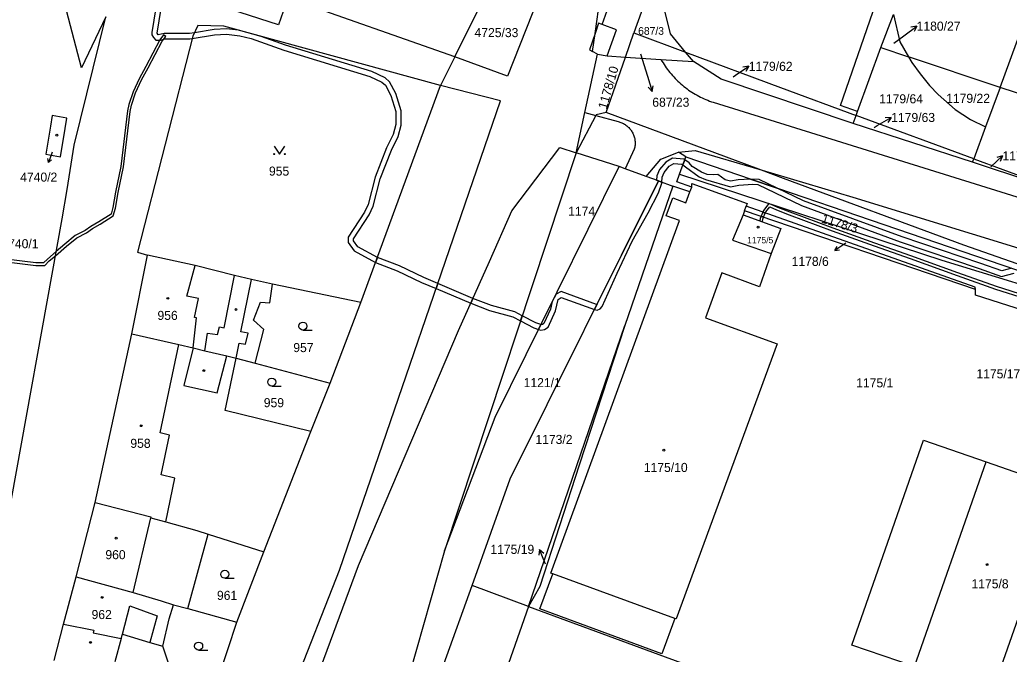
# Model space of a CAD drawing. Extents: x -756746 to -753363, y -1166406 to -1161727.
# Drawn here: x -755267.1 to -755081.7, y -1163129.3 to -1163010.3 of the extents above; entities that cross this region are included whole.
import ezdxf

# ---------------------------------------------------------------- set-up
doc = ezdxf.new("R2010")
doc.units = 0
for name, color, linetype in [('Hranice parcel', 7, 'Continuous'), ('Parcelní čísla', 7, 'Continuous'), ('Pop  PČ popisy', 7, 'Continuous'), ('Vnitřní kresba', 7, 'Continuous'), ('Věcná břemena k části', 7, 'Continuous'), ('Značky budov', 7, 'Continuous'), ('Značky kultur', 7, 'Continuous')]:
    doc.layers.add(name, color=color, linetype=linetype)

msp = doc.modelspace()

# ---------------------------------------------------------------- linework, layer by layer
at = {"layer": 'Hranice parcel'}
for p, q in [((-755185.56, -1163017.3), (-755180.52, -1163007.11)), ((-755256.89, -1163033.83), (-755250.95, -1163009.76)), ((-755105.7, -1163015.55), (-755103.37, -1163009.34)), ((-755188.22, -1163022.68), (-755228.89, -1163011.54)), ((-755156.99, -1163017.1), (-755155.29, -1163012.23)), ((-755153.57, -1163017.32), (-755152, -1163012.79)), ((-755152, -1163012.79), (-755142.32, -1163016.39)), ((-755185.56, -1163017.3), (-755188.22, -1163022.68)), ((-755158.8, -1163016.79), (-755159.75, -1163016.27)), ((-755158.8, -1163016.79), (-755156.99, -1163017.1)), ((-755157.17, -1163027.71), (-755153.57, -1163017.32)), ((-755156.99, -1163017.1), (-755153.57, -1163017.32)), ((-755140.85, -1163018.16), (-755142.32, -1163016.39)), ((-755110.07, -1163027.54), (-755105.7, -1163015.55)), ((-755105.7, -1163015.55), (-755100.53, -1163017.27)), ((-755083.37, -1163023), (-755100.53, -1163017.27)), ((-755203.18, -1163063.34), (-755188.22, -1163022.68)), ((-755083.37, -1163023), (-755086.1, -1163030.43)), ((-755075.57, -1163025.6), (-755083.37, -1163023)), ((-755157.17, -1163027.71), (-755159.09, -1163028.17)), ((-755110.9, -1163029.8), (-755110.34, -1163028.27)), ((-755110.34, -1163028.27), (-755110.07, -1163027.54)), ((-755088.31, -1163036.41), (-755110.34, -1163028.27)), ((-755088.54, -1163037.04), (-755110.9, -1163029.8)), ((-755086.1, -1163030.43), (-755088.31, -1163036.41)), ((-755162.81, -1163035.27), (-755187.5, -1163109.87)), ((-755154.78, -1163037.86), (-755162.81, -1163035.27)), ((-755088.54, -1163037.04), (-755088.31, -1163036.41)), ((-755068.79, -1163043.53), (-755088.54, -1163037.04)), ((-755088.31, -1163036.41), (-755068.79, -1163043.53)), ((-755147.4, -1163040.54), (-755144.72, -1163041.52)), ((-755144.72, -1163041.52), (-755153.69, -1163067.64)), ((-755141.51, -1163042.61), (-755144.72, -1163041.52)), ((-755141.51, -1163042.61), (-755141.17, -1163041.69)), ((-755131.24, -1163046.12), (-755131.52, -1163046.88)), ((-755131.24, -1163046.12), (-755130.94, -1163045.3)), ((-755088, -1163060.87), (-755131.24, -1163046.12)), ((-755246.08, -1163069.23), (-755243.14, -1163054.48)), ((-755203.18, -1163063.34), (-755219.72, -1163059.88)), ((-755208.95, -1163078.43), (-755203.18, -1163063.34)), ((-755252.99, -1163100.82), (-755246.08, -1163069.23)), ((-755171.76, -1163120.29), (-755153.69, -1163067.64)), ((-755226.52, -1163073.75), (-755223.01, -1163074.68)), ((-755223.01, -1163074.68), (-755208.95, -1163078.43)), ((-755212.53, -1163087.54), (-755208.95, -1163078.43)), ((-755221.38, -1163110.08), (-755212.53, -1163087.54)), ((-755256.57, -1163114.75), (-755252.99, -1163100.82)), ((-755235.63, -1163120.72), (-755231.78, -1163106.77)), ((-755231.78, -1163106.77), (-755221.38, -1163110.08)), ((-755226.42, -1163123.27), (-755221.38, -1163110.08)), ((-755258.92, -1163123.6), (-755256.57, -1163114.75)), ((-755187.64, -1163131.14), (-755182.34, -1163116.39)), ((-755171.76, -1163120.29), (-755182.34, -1163116.39)), ((-755238.28, -1163119.99), (-755235.63, -1163120.72)), ((-755235.63, -1163120.72), (-755226.42, -1163123.27)), ((-755171.76, -1163120.29), (-755189.12, -1163170.13)), ((-755260.67, -1163130.46), (-755258.92, -1163123.6)), ((-755231.47, -1163138.47), (-755226.42, -1163123.27))]:
    msp.add_line(p, q, dxfattribs=at)
for points in [[(-755110.07, -1163027.54), (-755113.27, -1163026.42), (-755099.44, -1162986.49)], [(-755250.95, -1163009.76), (-755255.56, -1163019.32), (-755258.64, -1163007.43), (-755258.64, -1162993.22)], [(-755159.75, -1163016.27), (-755159.28, -1163012.88), (-755156.77, -1162994.84)], [(-755155.29, -1163012.23), (-755157.94, -1163011.25), (-755156.99, -1163008.59), (-755152.1, -1162996.47)], [(-755148.86, -1163000.14), (-755146.74, -1163000.91), (-755148.36, -1163005.42), (-755149.29, -1163005.09), (-755152, -1163012.79)], [(-755185.56, -1163017.3), (-755216.88, -1163006.22), (-755218.59, -1163011.29), (-755233.01, -1163006.59), (-755233.25, -1163005.74), (-755232.12, -1163001.24)], [(-755169.91, -1163006.15), (-755175.66, -1163020.91), (-755185.56, -1163017.3)], [(-755142.32, -1163016.39), (-755145.14, -1163013), (-755146.92, -1163005.59)], [(-755103.37, -1163009.34), (-755102.15, -1163014.5), (-755100.53, -1163017.27)], [(-755228.89, -1163011.54), (-755233.76, -1163011.41), (-755234.68, -1163013.4)], [(-755234.68, -1163013.4), (-755245.04, -1163053.89), (-755243.14, -1163054.48)], [(-755083.37, -1163023), (-755079.34, -1163012.07), (-755025.16, -1163031.26)], [(-755162.81, -1163035.27), (-755161.17, -1163027.71), (-755158.8, -1163016.79)], [(-755153.57, -1163017.32), (-755146.92, -1163017.76), (-755140.85, -1163018.16)], [(-755142.32, -1163016.39), (-755124.5, -1163023.02), (-755110.34, -1163028.27)], [(-755100.53, -1163017.27), (-755099.92, -1163018.32), (-755098.34, -1163020.49), (-755096.59, -1163022.64), (-755094.96, -1163024.36), (-755091.79, -1163027.15), (-755088.93, -1163029.01), (-755086.1, -1163030.43)], [(-755110.9, -1163029.8), (-755135.64, -1163021.45), (-755140.85, -1163018.16)], [(-755200.67, -1163778.19), (-755202.07, -1163743.65), (-755213.36, -1163651.47), (-755226.15, -1163565.73), (-755237.98, -1163471.95), (-755251.03, -1163399.56), (-755252.68, -1163371.47), (-755254.07, -1163339.59), (-755252.63, -1163312.18), (-755251.05, -1163289.19), (-755248.5, -1163264.6), (-755245.01, -1163240.06), (-755240.52, -1163215.68), (-755234.98, -1163192), (-755224.58, -1163157.75), (-755207.15, -1163113.51), (-755176.99, -1163025.54), (-755188.22, -1163022.68)], [(-755261.01, -1163028.31), (-755261.34, -1163030.28), (-755262.21, -1163035.52), (-755259.49, -1163036.01), (-755258.58, -1163030.74), (-755258.26, -1163028.81), (-755261.01, -1163028.31)], [(-755159.09, -1163028.17), (-755159.14, -1163028.27), (-755162.81, -1163035.27)], [(-755123.94, -1163040.08), (-755128.6, -1163038.34), (-755157.17, -1163027.71)], [(-755259.19, -1163047.65), (-755258.24, -1163042.13), (-755256.89, -1163033.83)], [(-755243.9, -1163305.18), (-755245.46, -1163304.65), (-755245.08, -1163287.7), (-755239.1, -1163244.44), (-755232.44, -1163202.33), (-755221.25, -1163160.21), (-755203.63, -1163112.66), (-755184.86, -1163068.59), (-755179.06, -1163055.63), (-755174.88, -1163046.15), (-755165.91, -1163034.26), (-755162.81, -1163035.27)], [(-755143.44, -1163039.27), (-755142.28, -1163036.05), (-755038.41, -1163071.5)], [(-755187.5, -1163109.87), (-755178.01, -1163084.85), (-755154.78, -1163037.86)], [(-755147.4, -1163040.54), (-755149.67, -1163039.72), (-755153.63, -1163038.27), (-755154.78, -1163037.86)], [(-755141.17, -1163041.69), (-755143.96, -1163040.7), (-755143.44, -1163039.27)], [(-755143.44, -1163039.27), (-755094.28, -1163055.38), (-755067.33, -1163063.66)], [(-755182.34, -1163116.39), (-755175.16, -1163096.4), (-755147.4, -1163040.54)], [(-755141.17, -1163041.69), (-755141.14, -1163041.03), (-755130.77, -1163044.8), (-755130.94, -1163045.3)], [(-755026.29, -1163074.94), (-755058.9, -1163063.5), (-755090.17, -1163052.56), (-755123.94, -1163040.08)], [(-755126.29, -1163054.13), (-755128.43, -1163060.38), (-755135.54, -1163057.79), (-755138.59, -1163066.21), (-755125.13, -1163071.09), (-755144.06, -1163122.64), (-755144.32, -1163122.54), (-755146.76, -1163129.17), (-755169.63, -1163120.75), (-755167.21, -1163114.2), (-755167.56, -1163114.07), (-755143.46, -1163047.98), (-755145.94, -1163047.08), (-755144.73, -1163043.73), (-755142.24, -1163044.64), (-755141.51, -1163042.61)], [(-755131.52, -1163046.88), (-755133.54, -1163051.64), (-755126.29, -1163054.13)], [(-755131.52, -1163046.88), (-755124.47, -1163049.43), (-755126.29, -1163054.13)], [(-755088, -1163060.87), (-755088.02, -1163060.45), (-755130.94, -1163045.3)], [(-755281.5, -1163133.75), (-755276.44, -1163133.81), (-755269.62, -1163105.35), (-755259.19, -1163047.65)], [(-755219.72, -1163059.88), (-755223.7, -1163059.05), (-755226.85, -1163058.25), (-755234.22, -1163056.38), (-755243.14, -1163054.48)], [(-755223.01, -1163074.68), (-755221.36, -1163068.38), (-755223.27, -1163066.64), (-755221.98, -1163063.3), (-755220.22, -1163063.41), (-755219.72, -1163059.88)], [(-755050.23, -1163074.03), (-755087.94, -1163061.93), (-755088, -1163060.87)], [(-755246.08, -1163069.23), (-755237.29, -1163071.21), (-755234.61, -1163071.85), (-755232.42, -1163072.36), (-755228.29, -1163073.33), (-755226.52, -1163073.75)], [(-755153.69, -1163067.64), (-755162.28, -1163093.83), (-755169.64, -1163116.58), (-755171.76, -1163120.29)], [(-755212.53, -1163087.54), (-755228.6, -1163083.58), (-755226.52, -1163073.75)], [(-755111.15, -1163127.54), (-755097.71, -1163089.11), (-755085.98, -1163093.2), (-755071.48, -1163098.26), (-755086.44, -1163140.92), (-755100.89, -1163135.85), (-755099.38, -1163131.54), (-755111.15, -1163127.54)], [(-755252.99, -1163100.82), (-755242.57, -1163103.51), (-755242.55, -1163103.7), (-755239.71, -1163104.42), (-755233.93, -1163106.09), (-755231.78, -1163106.77)], [(-755187.5, -1163109.87), (-755194.08, -1163132.98), (-755202.42, -1163162.19)], [(-755256.57, -1163114.75), (-755245.84, -1163117.68), (-755240.63, -1163119.27), (-755238.28, -1163119.99)], [(-755240.28, -1163127.77), (-755239.08, -1163122.62), (-755238.28, -1163119.99)], [(-755171.76, -1163120.29), (-755082.87, -1163153.08), (-755078.39, -1163154.79)], [(-755258.92, -1163123.6), (-755253.25, -1163124.78), (-755253.34, -1163125.22), (-755248.09, -1163126.32), (-755247.87, -1163125.53), (-755242.72, -1163127.05), (-755240.28, -1163127.77)], [(-755239.61, -1163136.27), (-755238.57, -1163133), (-755240.28, -1163127.77)]]:
    msp.add_lwpolyline(points, dxfattribs=at)
at = {"layer": 'Pop  PČ popisy'}
for p, q in [((-755101.39, -1163013.34), (-755098.99, -1163011.53)), ((-755098.99, -1163011.53), (-755100.09, -1163011.74)), ((-755098.99, -1163011.53), (-755099.49, -1163012.54)), ((-755103.25, -1163014.75), (-755101.39, -1163013.34)), ((-755150.74, -1163016.73), (-755149.44, -1163020.92)), ((-755132.96, -1163020.74), (-755130.47, -1163019.06)), ((-755130.47, -1163019.06), (-755131.58, -1163019.21)), ((-755130.47, -1163019.06), (-755131.02, -1163020.04)), ((-755149.44, -1163020.92), (-755148.56, -1163023.79)), ((-755133.42, -1163021.05), (-755132.96, -1163020.74)), ((-755148.56, -1163023.79), (-755148.38, -1163022.69)), ((-755148.56, -1163023.79), (-755149.33, -1163022.98)), ((-755106.99, -1163030.5), (-755106.37, -1163030.15)), ((-755106.37, -1163030.15), (-755103.77, -1163028.65)), ((-755103.77, -1163028.65), (-755104.89, -1163028.72)), ((-755103.77, -1163028.65), (-755104.39, -1163029.58)), ((-755261.02, -1163035.15), (-755261.73, -1163037.1)), ((-755085.12, -1163037.89), (-755082.93, -1163035.84)), ((-755082.93, -1163035.84), (-755084, -1163036.16)), ((-755082.93, -1163035.84), (-755083.32, -1163036.89)), ((-755261.73, -1163037.1), (-755261.82, -1163036.33)), ((-755261.73, -1163037.1), (-755261.17, -1163036.56)), ((-755112.3, -1163052.23), (-755114.34, -1163053.61)), ((-755114.34, -1163053.61), (-755113.89, -1163052.81)), ((-755114.34, -1163053.61), (-755113.43, -1163053.49)), ((-755169.7, -1163109.6), (-755169.79, -1163110.71)), ((-755168.58, -1163112.38), (-755169.7, -1163109.6)), ((-755169.7, -1163109.6), (-755168.86, -1163110.34))]:
    msp.add_line(p, q, dxfattribs=at)
at = {"layer": 'Vnitřní kresba'}
for p, q in [((-755158.63, -1163010.99), (-755159.28, -1163012.88)), ((-755157.94, -1163011.25), (-755158.63, -1163010.99)), ((-755159.28, -1163012.88), (-755160.32, -1163015.95)), ((-755160.32, -1163015.95), (-755159.75, -1163016.27)), ((-755137.11, -1163025.81), (-755056.08, -1163051.09)), ((-755161.17, -1163027.71), (-755159.14, -1163028.27)), ((-755159.14, -1163028.27), (-755154.96, -1163029.42)), ((-755151.92, -1163034.58), (-755153.63, -1163038.27)), ((-755146.92, -1163036.47), (-755143.63, -1163035.13)), ((-755143.63, -1163035.13), (-755140.49, -1163034.82)), ((-755142.28, -1163036.05), (-755143.63, -1163035.13)), ((-755140.49, -1163034.82), (-755128.6, -1163038.34)), ((-755149.67, -1163039.72), (-755146.92, -1163036.47)), ((-755128.6, -1163038.34), (-755110.96, -1163043.57)), ((-755110.96, -1163043.57), (-755059.13, -1163059.54)), ((-755235.79, -1163062.14), (-755234.22, -1163056.38)), ((-755228.82, -1163068.06), (-755226.85, -1163058.25)), ((-755225.65, -1163068.84), (-755223.7, -1163059.05)), ((-755233.62, -1163062.58), (-755235.79, -1163062.14)), ((-755234.34, -1163066.15), (-755233.62, -1163062.58)), ((-755234.61, -1163071.85), (-755234, -1163066.22)), ((-755234, -1163066.22), (-755234.34, -1163066.15)), ((-755232.42, -1163072.36), (-755231.95, -1163069.05)), ((-755231.95, -1163069.05), (-755230.06, -1163069.32)), ((-755230.06, -1163069.32), (-755229.68, -1163067.89)), ((-755229.68, -1163067.89), (-755228.82, -1163068.06)), ((-755224.31, -1163069.08), (-755225.65, -1163068.84)), ((-755224.81, -1163071.17), (-755224.31, -1163069.08)), ((-755226.52, -1163073.75), (-755225.98, -1163070.94)), ((-755225.98, -1163070.94), (-755224.81, -1163071.17)), ((-755240.78, -1163087.77), (-755237.29, -1163071.21)), ((-755234.61, -1163071.85), (-755236.34, -1163078.86)), ((-755230.1, -1163080.28), (-755228.29, -1163073.33)), ((-755236.34, -1163078.86), (-755230.1, -1163080.28)), ((-755239.05, -1163088.2), (-755240.78, -1163087.77)), ((-755240.62, -1163095.63), (-755239.05, -1163088.2)), ((-755099.38, -1163131.54), (-755085.98, -1163093.2)), ((-755238.02, -1163096.29), (-755240.62, -1163095.63)), ((-755239.71, -1163104.42), (-755238.02, -1163096.29)), ((-755245.84, -1163117.68), (-755242.55, -1163103.7)), ((-755144.32, -1163122.54), (-755167.21, -1163114.2)), ((-755247.87, -1163125.53), (-755246.49, -1163120.19)), ((-755246.49, -1163120.19), (-755241.38, -1163122.04)), ((-755241.38, -1163122.04), (-755242.72, -1163127.05)), ((-755248.09, -1163126.32), (-755249.3, -1163130.7))]:
    msp.add_line(p, q, dxfattribs=at)
for points in [[(-755146.92, -1163017.76), (-755146.74, -1163018.08), (-755146.54, -1163018.4), (-755146.35, -1163018.71), (-755146.14, -1163019.02), (-755145.93, -1163019.33), (-755145.71, -1163019.63), (-755145.49, -1163019.93), (-755145.26, -1163020.22), (-755145.02, -1163020.5), (-755144.78, -1163020.78), (-755144.53, -1163021.06), (-755144.28, -1163021.33), (-755144.02, -1163021.59), (-755143.75, -1163021.85), (-755143.48, -1163022.11), (-755143.2, -1163022.35), (-755142.92, -1163022.59), (-755142.63, -1163022.83), (-755142.34, -1163023.06), (-755142.04, -1163023.28), (-755141.74, -1163023.5), (-755141.44, -1163023.71), (-755141.13, -1163023.91), (-755140.81, -1163024.11), (-755140.49, -1163024.3), (-755140.17, -1163024.48), (-755139.84, -1163024.66), (-755139.51, -1163024.83), (-755139.18, -1163024.99), (-755138.84, -1163025.15), (-755138.5, -1163025.29), (-755138.16, -1163025.43), (-755137.81, -1163025.57), (-755137.46, -1163025.69), (-755137.11, -1163025.81)], [(-755154.96, -1163029.42), (-755154.79, -1163029.47), (-755154.61, -1163029.52), (-755154.44, -1163029.58), (-755154.28, -1163029.65), (-755154.11, -1163029.72), (-755153.95, -1163029.8), (-755153.79, -1163029.89), (-755153.64, -1163029.99), (-755153.49, -1163030.09), (-755153.35, -1163030.2), (-755153.21, -1163030.32), (-755153.07, -1163030.44), (-755152.94, -1163030.56), (-755152.82, -1163030.7), (-755152.7, -1163030.83), (-755152.59, -1163030.98), (-755152.49, -1163031.12), (-755152.39, -1163031.28), (-755152.3, -1163031.43), (-755152.21, -1163031.59), (-755152.13, -1163031.75), (-755152.06, -1163031.92), (-755152, -1163032.09), (-755151.94, -1163032.26), (-755151.9, -1163032.44), (-755151.85, -1163032.61), (-755151.82, -1163032.79), (-755151.8, -1163032.97), (-755151.78, -1163033.15), (-755151.77, -1163033.33), (-755151.77, -1163033.51), (-755151.77, -1163033.69), (-755151.79, -1163033.87), (-755151.81, -1163034.05), (-755151.84, -1163034.23), (-755151.88, -1163034.41), (-755151.92, -1163034.58)]]:
    msp.add_lwpolyline(points, dxfattribs=at)
at = {"layer": 'Věcná břemena k části'}
for points in [[(-755240.63, -1163001.85), (-755242.36, -1163012.72), (-755242.34, -1163013.14), (-755242.06, -1163013.66), (-755241.61, -1163014.16), (-755240.73, -1163014.15), (-755239.86, -1163013.9), (-755235.23, -1163013.93), (-755234.8, -1163013.85), (-755230.6, -1163013.15), (-755228.37, -1163013.05), (-755225.84, -1163013.33), (-755223.71, -1163013.87), (-755217.6, -1163016.04), (-755201.47, -1163021), (-755199.22, -1163022.03), (-755198.58, -1163022.6), (-755197.53, -1163024.56), (-755196.61, -1163027.56), (-755196.61, -1163029.95), (-755197.14, -1163031.84), (-755198.35, -1163034.36), (-755200.49, -1163039.82), (-755201.8, -1163044.96), (-755202.5, -1163046.41), (-755205.56, -1163051.07), (-755205.58, -1163052.08), (-755204.42, -1163053.67), (-755200.42, -1163055.85), (-755200.07, -1163054.9), (-755203.74, -1163052.89), (-755204.58, -1163051.76), (-755204.56, -1163051.37), (-755201.62, -1163046.91), (-755200.86, -1163045.3), (-755199.53, -1163040.12), (-755197.43, -1163034.76), (-755196.2, -1163032.2), (-755195.61, -1163030.09), (-755195.61, -1163027.4), (-755196.61, -1163024.18), (-755197.78, -1163021.98), (-755198.64, -1163021.19), (-755201.11, -1163020.06), (-755217.28, -1163015.08), (-755221.85, -1163013.47), (-755226.14, -1163012.29), (-755228.33, -1163012.05), (-755230.7, -1163012.15), (-755234.38, -1163012.76), (-755235.31, -1163012.93), (-755240.04, -1163012.9), (-755241.17, -1163013.16), (-755241.36, -1163012.86), (-755239.63, -1163001.95)], [(-755269.62, -1163055.7), (-755264.13, -1163056.42), (-755262.44, -1163056.4), (-755261.58, -1163055.54), (-755260.44, -1163054.57), (-755258.35, -1163052.78), (-755256.42, -1163051.21), (-755254.58, -1163050.25), (-755253.5, -1163049.49), (-755252.03, -1163048.62), (-755249.58, -1163047.1), (-755249.17, -1163045.63), (-755248.69, -1163042.74), (-755247.67, -1163037.89), (-755246.41, -1163027.51), (-755246.17, -1163026.32), (-755245.42, -1163024), (-755244.28, -1163021.61), (-755243.03, -1163019.35), (-755240.41, -1163014.35), (-755239.75, -1163013.49), (-755240.14, -1163013.19), (-755240.83, -1163014.09), (-755243.47, -1163019.11), (-755244.72, -1163021.39), (-755245.88, -1163023.82), (-755246.65, -1163026.2), (-755246.91, -1163027.43), (-755248.17, -1163037.81), (-755249.19, -1163042.64), (-755249.65, -1163045.53), (-755250, -1163046.78), (-755252.29, -1163048.2), (-755253.78, -1163049.07), (-755254.84, -1163049.83), (-755256.7, -1163050.79), (-755258.67, -1163052.4), (-755260.3, -1163053.79), (-755261.92, -1163055.18), (-755262.64, -1163055.9), (-755264.11, -1163055.92), (-755269.74, -1163055.18)], [(-755081.19, -1163056.9), (-755083.05, -1163057.42), (-755086.98, -1163055.99), (-755101.74, -1163051.04), (-755120.21, -1163044.25), (-755125.14, -1163041.9), (-755130.13, -1163040.2), (-755132.48, -1163040.36), (-755133.87, -1163040.6), (-755134.88, -1163040.36), (-755136.26, -1163039.32), (-755137.02, -1163039.42), (-755138.29, -1163039.34), (-755139.34, -1163038.89), (-755141.06, -1163037.83), (-755141.62, -1163037.18), (-755142.46, -1163036.56), (-755142.82, -1163037.54), (-755142.3, -1163037.92), (-755139.78, -1163039.79), (-755138.58, -1163040.3), (-755133.91, -1163041.62), (-755132.36, -1163041.36), (-755129.71, -1163041.17), (-755128.76, -1163041.24), (-755120.61, -1163045.17), (-755102.08, -1163051.98), (-755087.3, -1163056.93), (-755083.09, -1163058.46), (-755080.74, -1163057.81)], [(-755078.33, -1163062.15), (-755084.05, -1163060.35), (-755091.26, -1163057.76), (-755100.08, -1163054.6), (-755106.82, -1163052.23), (-755114.66, -1163049.41), (-755122.72, -1163046.43), (-755125.02, -1163045.51), (-755126.69, -1163044.76), (-755127.71, -1163046.07), (-755127.85, -1163046.39), (-755127.37, -1163046.56), (-755127.27, -1163046.33), (-755126.53, -1163045.38), (-755125.26, -1163045.95), (-755122.9, -1163046.89), (-755114.84, -1163049.87), (-755106.98, -1163052.71), (-755100.24, -1163055.08), (-755091.42, -1163058.24), (-755084.21, -1163060.83), (-755078.65, -1163062.57)]]:
    msp.add_lwpolyline(points, dxfattribs=at)
for points in [[(-755142.46, -1163036.56), (-755142.62, -1163036.44), (-755144.76, -1163036.25), (-755146.02, -1163037.01), (-755147.18, -1163038.43), (-755147.67, -1163039.58), (-755147.74, -1163040.42), (-755146.77, -1163040.77), (-755146.69, -1163039.82), (-755146.32, -1163038.95), (-755145.36, -1163037.77), (-755144.5, -1163037.27), (-755143, -1163037.4), (-755142.82, -1163037.54)], [(-755158.86, -1163063.61), (-755159.38, -1163064.64), (-755158.89, -1163064.78), (-755158.32, -1163064.49), (-755157.95, -1163064.09), (-755155.13, -1163057.85), (-755152.35, -1163051.81), (-755149.33, -1163046.53), (-755147.4, -1163042.75), (-755146.79, -1163040.97), (-755146.77, -1163040.77), (-755147.4, -1163040.54)], [(-755125.14, -1163041.9), (-755128.5, -1163040.26), (-755130.13, -1163040.2)], [(-755127.37, -1163046.56), (-755127.85, -1163046.39), (-755128.17, -1163047.17), (-755127.71, -1163047.33)], [(-755127.86, -1163047.68), (-755127.71, -1163047.33), (-755128.17, -1163047.17), (-755128.34, -1163047.56), (-755128.38, -1163048.02), (-755127.92, -1163048.18)], [(-755200.07, -1163054.9), (-755200.42, -1163055.85), (-755196.36, -1163057.4), (-755191.8, -1163059.59), (-755189.04, -1163060.69), (-755188.72, -1163059.74), (-755191.4, -1163058.67), (-755195.96, -1163056.48)], [(-755188.72, -1163059.74), (-755189.04, -1163060.69), (-755182.57, -1163063.47), (-755182.16, -1163062.56)], [(-755169.42, -1163067.47), (-755169.87, -1163068.38), (-755169.47, -1163068.51), (-755168.73, -1163068.42), (-755168.08, -1163067.95), (-755166.69, -1163064.89), (-755166.17, -1163062.78), (-755165.62, -1163062.38), (-755159.38, -1163064.64), (-755158.86, -1163063.61), (-755158.99, -1163063.72), (-755165.64, -1163061.3), (-755166.59, -1163061.75), (-755167.29, -1163063.17), (-755167.63, -1163064.57), (-755168.88, -1163067.29), (-755169.11, -1163067.46)], [(-755182.16, -1163062.56), (-755182.57, -1163063.47), (-755179.04, -1163064.85), (-755174.7, -1163066.01), (-755173.24, -1163066.78), (-755172.92, -1163065.82), (-755174.34, -1163065.07), (-755178.72, -1163063.89)], [(-755172.92, -1163065.82), (-755173.24, -1163066.78), (-755170.77, -1163068.08), (-755169.87, -1163068.38), (-755169.42, -1163067.47), (-755170.37, -1163067.16)]]:
    msp.add_lwpolyline(points, close=True, dxfattribs=at)
at = {"layer": 'Značky budov'}
for centre in [(-755260.18, -1163031.98), (-755128.73, -1163049.21), (-755239.34, -1163062.55), (-755226.58, -1163064.64), (-755232.61, -1163076.1), (-755244.33, -1163086.42), (-755146.39, -1163091), (-755249.03, -1163107.52), (-755085.81, -1163112.47), (-755251.65, -1163118.6), (-755253.87, -1163127.04)]:
    msp.add_circle(centre, 0.175, dxfattribs=at)
at = {"layer": 'Značky kultur'}
for p, q in [((-755214.04, -1163068.51), (-755212.29, -1163068.51)), ((-755219.87, -1163078.99), (-755218.12, -1163078.99)), ((-755228.68, -1163115.03), (-755226.93, -1163115.03)), ((-755233.58, -1163128.49), (-755231.83, -1163128.49))]:
    msp.add_line(p, q, dxfattribs=at)
msp.add_lwpolyline([(-755219.43, -1163034.01), (-755218.43, -1163035.51), (-755217.43, -1163034.01)], dxfattribs=at)
for centre, radius in [((-755219.43, -1163035.51), 0.1), ((-755217.43, -1163035.51), 0.1), ((-755214.04, -1163067.76), 0.75), ((-755219.87, -1163078.24), 0.75), ((-755228.68, -1163114.28), 0.75), ((-755233.58, -1163127.74), 0.75)]:
    msp.add_circle(centre, radius, dxfattribs=at)

# ---------------------------------------------------------------- texts
at = {"layer": 'Parcelní čísla'}
for s, height, p in [('687/3', 1.445, (-755151.2, -1163013.15)), ('1180/27', 1.7, (-755099, -1163012.38)), ('4725/33', 1.7, (-755181.87, -1163013.59)), ('1179/62', 1.7, (-755130.47, -1163019.91)), ('1179/64', 1.7, (-755106.03, -1163026)), ('1179/22', 1.7, (-755093.47, -1163025.91)), ('687/23', 1.7, (-755148.55, -1163026.64)), ('1179/63', 1.7, (-755103.77, -1163029.5)), ('1179/65', 1.7, (-755082.92, -1163036.7)), ('4740/2', 1.7, (-755267.03, -1163040.68)), ('955', 1.7, (-755220.4, -1163039.55)), ('1174', 1.7, (-755164.32, -1163047.07)), ('4740/1', 1.7, (-755270.55, -1163053.16)), ('1175/5', 1.2, (-755130.77, -1163052.24)), ('1178/6', 1.7, (-755122.43, -1163056.47)), ('956', 1.7, (-755241.3, -1163066.6)), ('957', 1.7, (-755215.84, -1163072.63)), ('1175/17', 1.7, (-755087.8, -1163077.55)), ('1121/1', 1.7, (-755172.66, -1163079.2)), ('1175/1', 1.7, (-755110.33, -1163079.24)), ('959', 1.7, (-755221.37, -1163082.96)), ('958', 1.7, (-755246.38, -1163090.58)), ('1173/2', 1.7, (-755170.46, -1163089.85)), ('1175/10', 1.7, (-755150.14, -1163095.1)), ('960', 1.7, (-755251.06, -1163111.45)), ('1175/19', 1.7, (-755178.9, -1163110.45)), ('1175/8', 1.7, (-755088.72, -1163116.91)), ('961', 1.7, (-755230.15, -1163119.07)), ('962', 1.7, (-755253.65, -1163122.67))]:
    msp.add_text(s, height=height, dxfattribs=at).set_placement(p)
for s, rotation, p in [('1178/10', 74, (-755157.12, -1163027.22)), ('1178/3', 343, (-755116.98, -1163048.31))]:
    msp.add_text(s, height=1.7, rotation=rotation, dxfattribs=at).set_placement(p)

doc.saveas('drawing.dxf')
